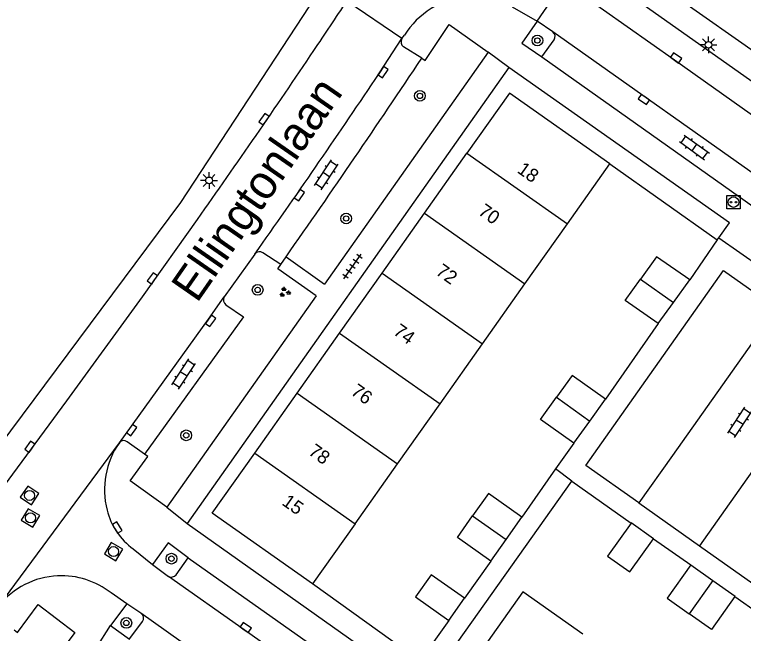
# Model space of a CAD drawing. Extents: x 132999 to 136000, y 398499 to 400501.
# Drawn here: x 134603.4 to 134657.6, y 398915.5 to 398961.6 of the extents above; entities that cross this region are included whole.
import ezdxf

# ---------------------------------------------------------------- set-up
doc = ezdxf.new("R2010")
doc.units = 0
for name, color, linetype in [('gg-afsc-hekwerk', 7, 'Continuous'), ('gg-anno-huisnummerreeks BGT', 7, 'Continuous'), ('gg-anno-openbare ruimte label', 7, 'Continuous'), ('gg-bbg-bijgebouw', 7, 'Continuous'), ('gg-bbg-hoofdgebouw', 7, 'Continuous'), ('gg-bbg-tussenscheiding', 7, 'Continuous'), ('gg-knt-verharding', 7, 'Continuous'), ('gg-knt-verharding nz', 7, 'Continuous'), ('gt-grn-weggrens', 7, 'Continuous'), ('gt-symb-boom', 7, 'Continuous'), ('gt-symb-groenvak', 7, 'Continuous'), ('gt-symb-klinker verharding', 7, 'Continuous'), ('gt-symb-kolk', 7, 'Continuous'), ('gt-symb-laadpunt elektrisch vervoer', 7, 'Continuous'), ('gt-symb-lichtmast', 7, 'Continuous'), ('gt-symb-rioolschacht', 7, 'Continuous'), ('gt-symb-tegel verharding', 7, 'Continuous')]:
    doc.layers.add(name, color=color, linetype=linetype)

# ---------------------------------------------------------------- blocks, each defined once
blk = doc.blocks.new('gt0-KL1')
at = {"layer": 'gt-symb-klinker verharding'}
for p, q in [((-1.15, 0.3), (1.15, 0.3)), ((-1, -0.3), (-1, 0.3)), ((-0.5, 0.3), (-0.5, 0.45)), ((0, -0.3), (0, 0.3)), ((0.5, 0.3), (0.5, 0.45)), ((1, -0.3), (1, 0.3)), ((-1.15, -0.3), (1.15, -0.3)), ((-0.5, -0.45), (-0.5, -0.3)), ((0.5, -0.45), (0.5, -0.3))]:
    blk.add_line(p, q, dxfattribs=at)
blk = doc.blocks.new('gt0-LEV')
at = {"layer": 'gt-symb-laadpunt elektrisch vervoer'}
blk.add_lwpolyline([(-0.486, 0.501), (0.486, 0.501), (0.486, -0.499), (-0.486, -0.499)], close=True, dxfattribs=at)
for centre, radius in [((0, 0), 0.393), ((-0.186, 0), 0.0566), ((0.186, 0), 0.0566)]:
    blk.add_circle(centre, radius, dxfattribs=at)
blk = doc.blocks.new('gt0-KOLK')
at = {"layer": 'gt-symb-kolk'}
blk.add_lwpolyline([(0, 0), (0.375, 0), (0.375, 0.4), (-0.375, 0.4), (-0.375, 0), (0, 0)], dxfattribs=at)
blk = doc.blocks.new('gt0-LMAST')
at = {"layer": 'gt-symb-lichtmast'}
for p, q in [((-0.005, 0.246), (-0.005, 0.621)), ((-0.182, 0.173), (-0.447, 0.438)), ((0.172, 0.173), (0.437, 0.438)), ((-0.255, -0.004), (-0.63, -0.004)), ((-0.182, -0.181), (-0.447, -0.446)), ((-0.005, -0.254), (-0.005, -0.629)), ((0.437, -0.446), (0.172, -0.181)), ((0.245, -0.004), (0.62, -0.004))]:
    blk.add_line(p, q, dxfattribs=at)
blk.add_circle((-0.005, -0.004), 0.25, dxfattribs=at)
blk = doc.blocks.new('gt0-BOOM')
at = {"layer": 'gt-symb-boom'}
for radius in [0.4, 0.2]:
    blk.add_circle((0, 0), radius, dxfattribs=at)
blk = doc.blocks.new('gt0-TEG1')
at = {"layer": 'gt-symb-tegel verharding'}
for p, q in [((-1.125, 0), (1.125, 0)), ((-0.9, -0.25), (-0.9, 0.25)), ((-0.45, -0.25), (-0.45, 0.25)), ((0, -0.25), (0, 0.25)), ((0.45, -0.25), (0.45, 0.25)), ((0.9, -0.25), (0.9, 0.25))]:
    blk.add_line(p, q, dxfattribs=at)
blk = doc.blocks.new('gt0-GRVAK')
at = {"layer": 'gt-symb-groenvak'}
for p, q in [((-0.11, 0.189), (-0.228, 0.24)), ((-0.182, 0.153), (0.088, 0.153)), ((-0.091, 0.211), (-0.156, 0.322)), ((-0.047, 0.214), (-0.047, 0.393)), ((-0.004, 0.211), (0.061, 0.322)), ((0.015, 0.189), (0.133, 0.24)), ((0.262, -0.052), (0.197, 0.059)), ((0.305, -0.049), (0.305, 0.13)), ((0.349, -0.052), (0.414, 0.059)), ((-0.245, -0.228), (-0.363, -0.177)), ((-0.318, -0.264), (-0.047, -0.264)), ((-0.226, -0.206), (-0.291, -0.095)), ((-0.183, -0.203), (-0.183, -0.024)), ((-0.139, -0.206), (-0.074, -0.095)), ((-0.12, -0.228), (-0.002, -0.177)), ((0.243, -0.074), (0.125, -0.023)), ((0.17, -0.11), (0.441, -0.11)), ((0.368, -0.074), (0.486, -0.023))]:
    blk.add_line(p, q, dxfattribs=at)
blk = doc.blocks.new('gt0-RS')
at = {"layer": 'gt-symb-rioolschacht'}
blk.add_lwpolyline([(-0.5, -0.5), (0.5, -0.5), (0.5, 0.5), (-0.5, 0.5)], close=True, dxfattribs=at)
blk.add_circle((0, 0), 0.375, dxfattribs=at)

msp = doc.modelspace()

# ---------------------------------------------------------------- linework, layer by layer
at = {"layer": 'gg-afsc-hekwerk'}
for p, q in [((134647.693, 398950.456), (134655.688, 398944.787)), ((134655.688, 398944.787), (134653.644, 398941.812)), ((134651.299, 398938.567), (134647.379, 398932.949)), ((134645.026, 398929.664), (134643.647, 398927.752)), ((134643.647, 398927.752), (134641.146, 398924.172)), ((134634.478, 398912.204), (134644.864, 398926.832)), ((134644.864, 398926.832), (134649.273, 398923.709)), ((134650.94, 398922.554), (134653.716, 398920.614)), ((134638.832, 398920.883), (134636.883, 398918.125)), ((134633.565, 398913.483), (134625.587, 398919.191)), ((134656.991, 398918.254), (134658.742, 398917.008)), ((134635.715, 398916.471), (134633.565, 398913.483))]:
    msp.add_line(p, q, dxfattribs=at)
msp.add_lwpolyline([(134559.121, 398876.042), (134589.665, 398912.521), (134615.782, 398947.569), (134626.376, 398963.758)], dxfattribs=at)
at = {"layer": 'gg-bbg-bijgebouw'}
for p, q in [((134652.437, 398940.141), (134653.644, 398941.812)), ((134651.299, 398938.567), (134652.437, 398940.141)), ((134646.21, 398931.317), (134647.379, 398932.949)), ((134645.026, 398929.664), (134646.21, 398931.317)), ((134639.971, 398922.502), (134641.146, 398924.172)), ((134638.832, 398920.883), (134639.971, 398922.502)), ((134650.94, 398922.554), (134650.943, 398922.558)), ((134653.716, 398920.614), (134655.36, 398919.451)), ((134635.715, 398916.471), (134636.883, 398918.125))]:
    msp.add_line(p, q, dxfattribs=at)
for points in [[(134653.644, 398941.812), (134651.17, 398943.54), (134649.972, 398941.883)], [(134651.299, 398938.567), (134648.825, 398940.296), (134649.972, 398941.883)], [(134647.379, 398932.949), (134644.884, 398934.709), (134643.717, 398933.079)], [(134645.026, 398929.664), (134642.531, 398931.424), (134643.717, 398933.079)], [(134641.146, 398924.172), (134638.668, 398925.931), (134637.49, 398924.255)], [(134638.832, 398920.883), (134636.355, 398922.642), (134637.49, 398924.255)], [(134649.273, 398923.709), (134647.526, 398921.262), (134649.177, 398920.084), (134650.94, 398922.554)], [(134650.943, 398922.558), (134649.292, 398923.736), (134649.273, 398923.709)], [(134653.716, 398920.614), (134651.962, 398918.13), (134653.605, 398916.967)], [(134636.883, 398918.125), (134634.4, 398919.879), (134633.232, 398918.225), (134635.715, 398916.471)], [(134655.36, 398919.451), (134657.011, 398918.282), (134656.991, 398918.254)], [(134656.991, 398918.254), (134655.256, 398915.798), (134653.605, 398916.967)]]:
    msp.add_lwpolyline(points, dxfattribs=at)
at = {"layer": 'gg-bbg-hoofdgebouw'}
for p, q in [((134633.91, 398946.781), (134637.068, 398951.248)), ((134644.535, 398945.99), (134647.693, 398950.456)), ((134630.752, 398942.315), (134633.91, 398946.781)), ((134641.377, 398941.523), (134644.535, 398945.99)), ((134627.595, 398937.848), (134630.752, 398942.315)), ((134638.219, 398937.057), (134641.377, 398941.523)), ((134624.437, 398933.382), (134627.595, 398937.848)), ((134635.061, 398932.59), (134638.219, 398937.057)), ((134621.279, 398928.915), (134624.437, 398933.382)), ((134631.903, 398928.124), (134635.061, 398932.59)), ((134628.745, 398923.657), (134631.903, 398928.124)), ((134628.745, 398923.657), (134625.587, 398919.191))]:
    msp.add_line(p, q, dxfattribs=at)
for points in [[(134647.693, 398950.456), (134640.226, 398955.714), (134637.068, 398951.248)], [(134625.587, 398919.191), (134618.121, 398924.449), (134621.279, 398928.915)], [(134645.692, 398915.45), (134641.224, 398918.609), (134635.951, 398911.138)]]:
    msp.add_lwpolyline(points, dxfattribs=at)
at = {"layer": 'gg-bbg-tussenscheiding'}
for p, q in [((134637.068, 398951.248), (134644.535, 398945.99)), ((134633.91, 398946.781), (134641.377, 398941.523)), ((134630.752, 398942.315), (134638.219, 398937.057)), ((134649.972, 398941.883), (134652.437, 398940.141)), ((134627.595, 398937.848), (134635.061, 398932.59)), ((134624.437, 398933.382), (134631.903, 398928.124)), ((134643.717, 398933.079), (134646.21, 398931.317)), ((134621.279, 398928.915), (134628.745, 398923.657)), ((134637.49, 398924.255), (134639.971, 398922.502)), ((134655.36, 398919.451), (134653.605, 398916.967))]:
    msp.add_line(p, q, dxfattribs=at)
at = {"layer": 'gg-knt-verharding'}
for p, q in [((134646.709, 398967.075), (134663.119, 398955.502)), ((134666.339, 398950.86), (134646.967, 398964.571)), ((134640.42, 398962.141), (134642.285, 398961.078)), ((134643.458, 398960.275), (134642.285, 398961.078)), ((134632.22, 398959.772), (134632.413, 398960.023)), ((134642.634, 398958.415), (134643.555, 398959.677)), ((134638.646, 398958.771), (134626.462, 398941.51)), ((134633.698, 398958.315), (134632.344, 398959.159)), ((134640.169, 398957.616), (134616.248, 398923.697)), ((134655.688, 398944.787), (134655.802, 398944.946)), ((134655.802, 398944.946), (134661.135, 398941.195)), ((134621.288, 398943.744), (134619.015, 398940.568)), ((134623.212, 398942.967), (134621.893, 398943.842)), ((134623.212, 398942.967), (134623.605, 398943.527)), ((134623.605, 398943.527), (134626.462, 398941.51)), ((134625.844, 398940.635), (134614.743, 398924.909)), ((134613.081, 398928.857), (134611.785, 398929.779)), ((134644.864, 398926.832), (134643.647, 398927.752)), ((134616.248, 398923.697), (134632.622, 398912.11)), ((134612.244, 398921.795), (134613.679, 398920.629)), ((134615.424, 398919.873), (134616.334, 398921.143)), ((134616.334, 398921.143), (134635.662, 398907.492)), ((134613.679, 398920.629), (134614.865, 398919.753)), ((134611.76, 398917.725), (134610.598, 398918.52)), ((134611.76, 398917.725), (134610.555, 398916.106)), ((134612.808, 398917.01), (134611.76, 398917.725))]:
    msp.add_line(p, q, dxfattribs=at)
for points in [[(134642.285, 398961.078), (134641.152, 398959.432), (134642.634, 398958.415)], [(134633.698, 398958.315), (134633.951, 398958.142), (134635.737, 398960.83), (134638.646, 398958.771)], [(134642.634, 398958.415), (134661.926, 398944.738), (134662.848, 398946.047)], [(134655.802, 398944.946), (134656.604, 398946.063), (134640.169, 398957.616)], [(134562.473, 398875.339), (134568.396, 398882.532), (134572.091, 398887.063), (134575.764, 398891.616), (134579.763, 398896.629), (134583.737, 398901.67), (134587.993, 398907.134), (134592.217, 398912.621), (134596.448, 398918.189), (134600.643, 398923.785), (134603.985, 398928.296), (134607.307, 398932.827), (134612.93, 398940.564), (134617.028, 398946.313)], [(134625.844, 398940.635), (134622.988, 398942.648), (134623.212, 398942.967)], [(134619.137, 398939.963), (134620.432, 398939.069), (134613.081, 398928.857)], [(134614.743, 398924.909), (134612.019, 398926.867), (134613.317, 398928.679), (134613.081, 398928.857)], [(134616.334, 398921.143), (134614.847, 398922.26), (134613.679, 398920.629)], [(134603.381, 398915.789), (134603.64, 398915.586), (134605.176, 398917.672), (134607.902, 398915.58), (134596.134, 398899.789), (134593.033, 398902.119)], [(134611.998, 398915.135), (134612.937, 398916.395), (134613.001, 398916.557), (134612.997, 398916.736), (134612.93, 398916.89), (134612.808, 398917.01)], [(134610.555, 398916.106), (134611.954, 398915.088), (134611.998, 398915.135)]]:
    msp.add_lwpolyline(points, dxfattribs=at)
for centre, radius, start, end in [((134181.169, 399257.432), 535.464, 326.11258, 326.58626), ((134637.555, 398956.85), 6.042, 94.6573, 148.3223), ((134643.153, 398959.919), 0.469, 329.0265, 49.4006), ((134632.633, 398959.536), 0.475, 150.288, 232.5834), ((134060.313, 399338.767), 681.139, 324.818229, 326.101268), ((134053.447, 399343.506), 696.465, 324.94949, 326.422433), ((134621.654, 398943.402), 0.5, 61.4407, 136.9614), ((134619.444, 398940.34), 0.486, 151.9923, 230.8096), ((134616.223, 398926.194), 6.119, 145.0379, 194.2135), ((134611.537, 398929.437), 0.422, 54.0951, 141.3023), ((134615.317, 398925.974), 5.187, 194.3059, 233.6655), ((134606.899, 398913.836), 5.969, 92.6843, 141.5053), ((134606.899, 398913.836), 5.968, 51.6986, 92.6888), ((134615.071, 398920.157), 0.453, 243.0132, 321.2183)]:
    msp.add_arc(centre, radius, start, end, dxfattribs=at)
at = {"layer": 'gg-knt-verharding nz'}
for p, q in [((134630.234, 398956.734), (134632.22, 398959.772)), ((134632.638, 398902.979), (134612.808, 398917.01))]:
    msp.add_line(p, q, dxfattribs=at)
for points in [[(134665.468, 398948.976), (134652.506, 398958.171), (134645.458, 398963.142)], [(134663.43, 398946.115), (134660.138, 398948.463), (134643.458, 398960.275)], [(134649.86, 398925.223), (134645.898, 398928.003), (134656.15, 398942.511), (134660.105, 398939.725)], [(134611.208, 398929.701), (134617.835, 398938.884), (134619.015, 398940.568)], [(134660.105, 398939.725), (134658.663, 398937.657), (134652.347, 398928.762), (134649.86, 398925.223)], [(134654.362, 398922.034), (134658.328, 398919.226), (134668.59, 398933.734), (134664.644, 398936.547)], [(134664.644, 398936.547), (134663.136, 398934.444), (134654.362, 398922.034)], [(134634.836, 398905.62), (134630.178, 398908.897), (134620.493, 398915.789), (134614.865, 398919.753)]]:
    msp.add_lwpolyline(points, dxfattribs=at)
msp.add_arc((134124, 399295.794), 609.291, 324.703835, 326.187071, dxfattribs=at)
at = {"layer": 'gt-grn-weggrens'}
for p, q in [((134642.285, 398961.078), (134644.285, 398963.959)), ((134632.22, 398959.772), (134628.129, 398962.562)), ((134640.169, 398957.616), (134638.646, 398958.771)), ((134602.227, 398917.551), (134611.208, 398929.701)), ((134649.86, 398925.223), (134654.362, 398922.034)), ((134614.743, 398924.909), (134616.248, 398923.697)), ((134609.481, 398914.404), (134610.555, 398916.106))]:
    msp.add_line(p, q, dxfattribs=at)

# ---------------------------------------------------------------- block references
at = {"layer": 'gt-symb-boom', "rotation": -114.47133802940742}
for p in [(134642.304, 398959.631), (134633.565, 398955.512), (134628.082, 398946.385), (134621.495, 398941.073), (134616.182, 398930.251), (134615.085, 398921.075), (134611.728, 398916.292)]:
    msp.add_blockref('gt0-BOOM', p, dxfattribs=at)
at = {"layer": 'gt-symb-groenvak'}
msp.add_blockref('gt0-GRVAK', (134623.504, 398940.896), dxfattribs=at)
at = {"layer": 'gt-symb-klinker verharding'}
for p, rotation in [((134653.988, 398951.675), -35.80410590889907), ((134626.61, 398949.634), 56.421186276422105), ((134615.993, 398934.809), 56.421186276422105), ((134657.352, 398931.214), 56.42118627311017)]:
    msp.add_blockref('gt0-KL1', p, dxfattribs=dict(at, rotation=rotation))
at = {"layer": 'gt-symb-kolk'}
for p, rotation in [((134652.506, 398958.171), -35.31066469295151), ((134630.655, 398957.381), -123.06784701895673), ((134650.335, 398955.408), 144.6846704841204), ((134622.134, 398953.658), 54.89294013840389), ((134624.437, 398948.235), -124.77783136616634), ((134613.828, 398941.813), 54.89294013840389), ((134617.835, 398938.884), -125.84819301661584), ((134611.964, 398930.757), -125.61741285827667), ((134604.715, 398929.287), 54.89294013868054), ((134610.882, 398923.284), -58.77051297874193), ((134620.493, 398915.789), -35.43167016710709)]:
    msp.add_blockref('gt0-KOLK', p, dxfattribs=dict(at, rotation=rotation))
at = {"layer": 'gt-symb-laadpunt elektrisch vervoer'}
msp.add_blockref('gt0-LEV', (134656.894, 398947.604), dxfattribs=at)
at = {"layer": 'gt-symb-lichtmast'}
for p in [(134655.041, 398959.314), (134617.886, 398949.225)]:
    msp.add_blockref('gt0-LMAST', p, dxfattribs=at)
at = {"layer": 'gt-symb-rioolschacht'}
for p, rotation in [((134604.532, 398925.779), -34.15110955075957), ((134604.597, 398924.105), 148.81066524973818), ((134610.779, 398921.602), 148.81066524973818)]:
    msp.add_blockref('gt0-RS', p, dxfattribs=dict(at, rotation=rotation))
at = {"layer": 'gt-symb-tegel verharding', "rotation": 54.56219853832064}
msp.add_blockref('gt0-TEG1', (134628.548, 398942.817), dxfattribs=at)

# ---------------------------------------------------------------- texts
at = {"layer": 'gg-anno-huisnummerreeks BGT'}
for s, rotation, p in [('18', 324.8, (134640.734, 398949.853)), ('70', 324.7, (134637.832, 398946.746)), ('72', 324.7, (134634.674, 398942.28)), ('74', 324.7, (134631.517, 398937.814)), ('76', 324.7, (134628.359, 398933.347)), ('78', 324.7, (134625.201, 398928.88)), ('15', 324.8, (134623.234, 398925.129))]:
    msp.add_text(s, height=1, rotation=rotation, dxfattribs=at).set_placement(p)
at = {"layer": 'gg-anno-openbare ruimte label'}
msp.add_text('Ellingtonlaan', height=2.5, rotation=55.2, dxfattribs=at).set_placement((134616.98, 398940.031))

doc.saveas('drawing.dxf')
